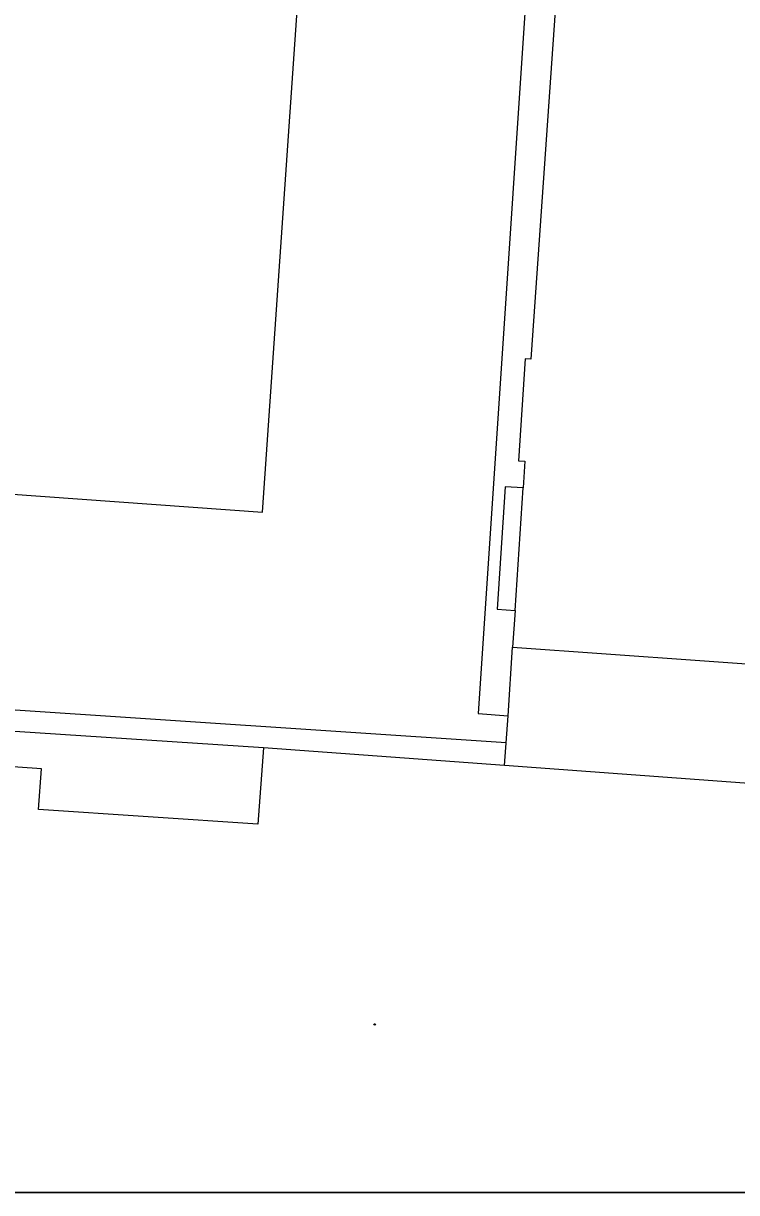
# Model space of a CAD drawing. Extents: x -598233 to -596890, y -1157848 to -1156431.
# Drawn here: x -598101 to -598011, y -1157848.5 to -1157701 of the extents above; entities that cross this region are included whole.
import ezdxf

# ---------------------------------------------------------------- set-up
doc = ezdxf.new("R2010")
doc.units = 0
for name, color, linetype in [('Level 13', 7, 'Continuous'), ('Level 39', 7, 'Continuous'), ('Level 5', 7, 'Continuous'), ('Level 51', 7, 'Continuous'), ('Vrstva 60', 7, 'Continuous'), ('zajmove_uzemi', 7, 'Continuous')]:
    doc.layers.add(name, color=color, linetype=linetype)

msp = doc.modelspace()

# ---------------------------------------------------------------- linework, layer by layer
at = {"layer": 'Level 13'}
msp.add_lwpolyline([(-598040.09, -1157791.75), (-598126.69, -1157786)], dxfattribs=at)
at = {"layer": 'Level 39'}
for radius in [0.09, 0.0398]:
    msp.add_circle((-598056.67, -1157827.25), radius, dxfattribs=at)
at = {"layer": 'Level 5'}
for points in [[(-598070.8, -1157762.69), (-598061.26, -1157624.63)], [(-598032.09, -1157673.58), (-598036.96, -1157743.37)], [(-598037.69, -1157743.34), (-598038.54, -1157756.19)], [(-598036.96, -1157743.37), (-598037.69, -1157743.34)], [(-598038.54, -1157756.19), (-598037.74, -1157756.24)], [(-598037.74, -1157756.24), (-598037.96, -1157759.61)], [(-598038.9699, -1157775.07), (-598037.96, -1157759.61)], [(-598102.89, -1157760.37), (-598070.8, -1157762.69)], [(-598038.9699, -1157775.07), (-598039.27, -1157779.68)], [(-598039.85, -1157788.33), (-598039.27, -1157779.68)], [(-598039.27, -1157779.68), (-597980.25, -1157783.9099)], [(-598040.28, -1157794.62), (-598039.85, -1157788.33)], [(-598070.67, -1157792.38), (-598071.39, -1157801.99)], [(-598040.28, -1157794.62), (-598070.67, -1157792.38)], [(-598098.69, -1157795.01), (-598110.67, -1157794.21)], [(-598099.04, -1157800.15), (-598098.69, -1157795.01)], [(-598000.93, -1157797.52), (-598040.28, -1157794.62)], [(-598071.39, -1157801.99), (-598099.04, -1157800.15)]]:
    msp.add_lwpolyline(points, dxfattribs=at)
at = {"layer": 'Level 51'}
for points in [[(-598034.89, -1157656.85), (-598043.6, -1157788.06)], [(-598040.2199, -1157759.46), (-598041.23, -1157774.92)], [(-598037.96, -1157759.61), (-598040.2199, -1157759.46)], [(-598041.23, -1157774.92), (-598038.9699, -1157775.07)], [(-598070.67, -1157792.38), (-598139.18, -1157787.88)], [(-598043.6, -1157788.06), (-598039.85, -1157788.33)]]:
    msp.add_lwpolyline(points, dxfattribs=at)
at = {"layer": 'Vrstva 60'}
msp.add_lwpolyline([(-598232.8901, -1156430.8558), (-598232.8901, -1157835.5817), (-598232.81, -1157835.6), (-598231.24, -1157835.95), (-598223.73, -1157837.73), (-598218.75, -1157838.85), (-598190.54, -1157845.18), (-598175.89, -1157848.4611), (-598170.5079, -1157848.4611), (-598170.38, -1157848.22), (-598166.89, -1157841.65), (-598165.3, -1157838.66), (-598164.37, -1157836.9), (-598161.86, -1157832.18), (-598161.19, -1157830.95), (-598160.05, -1157828.86), (-598157.63, -1157824.55), (-598144.71, -1157839.14), (-598136.4065, -1157848.4611), (-597003.6644, -1157848.4611)], dxfattribs=at)
at = {"layer": 'zajmove_uzemi'}
msp.add_lwpolyline([(-598232.8901, -1156430.8558), (-596890.4624, -1156430.8558), (-596890.4624, -1157848.4611), (-598232.8901, -1157848.4611)], close=True, dxfattribs=at)

doc.saveas('drawing.dxf')
